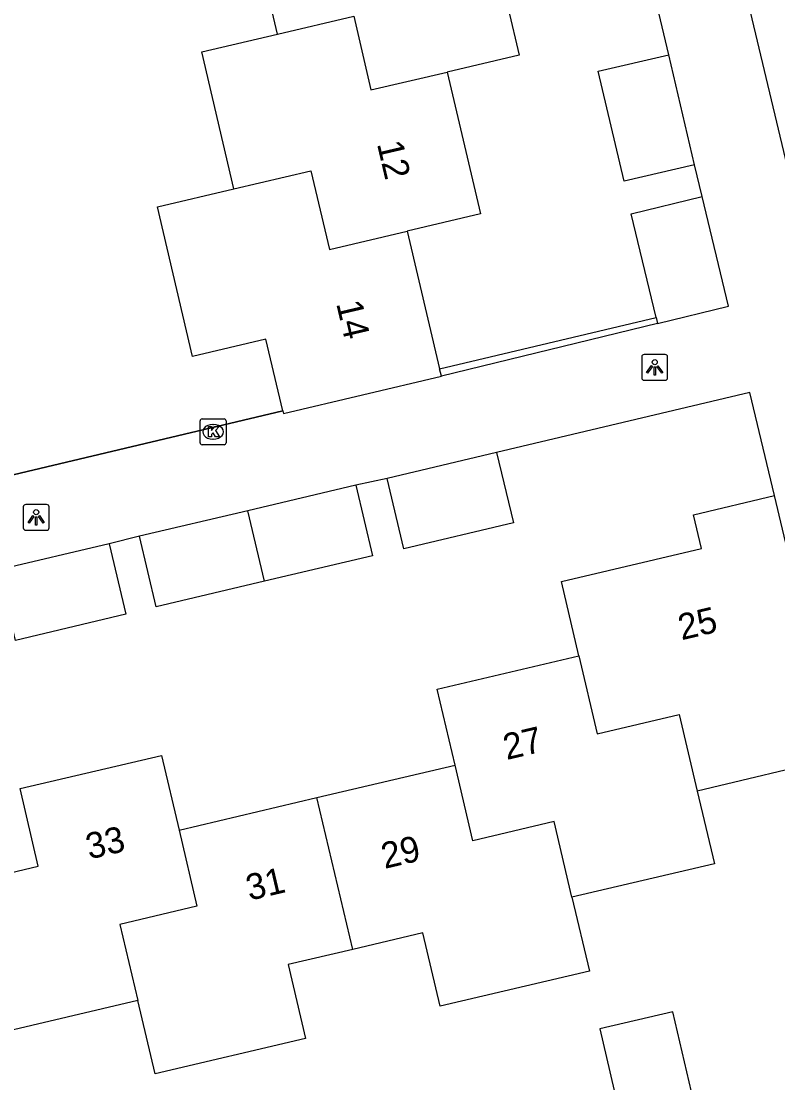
# Model space of a CAD drawing. Extents: x 158038 to 159242, y 380133 to 381214.
# Drawn here: x 159022.38 to 159051.6, y 380584.6 to 380625.6 of the extents above; entities that cross this region are included whole.
import ezdxf

# ---------------------------------------------------------------- set-up
doc = ezdxf.new("R2010")
doc.units = 0
for name, color, linetype in [('IMGEO_Hek', 7, 'Continuous'), ('IMGEO_Kolk', 7, 'Continuous'), ('IMGEO_Lichtpunt', 7, 'Continuous'), ('IMGEO_Muur', 7, 'Continuous'), ('IMGEO_Pand', 7, 'Continuous'), ('IMGEO_Pand_nummerreeks', 7, 'Continuous'), ('IMGEO_Voetpad_open', 7, 'Continuous')]:
    doc.layers.add(name, color=color, linetype=linetype)

msp = doc.modelspace()

# ---------------------------------------------------------------- linework, layer by layer
at = {"layer": 'IMGEO_Hek'}
msp.add_lwpolyline([(159032.481, 380610.551), (159018.533, 380607.241), (159016.648, 380615.37)], dxfattribs=at)
at = {"layer": 'IMGEO_Kolk'}
for p, q in [((159029.291, 380609.317), (159029.291, 380610.169)), ((159029.366, 380610.243), (159030.218, 380610.243)), ((159029.779, 380610.023), (159029.804, 380610.023)), ((159030.292, 380610.169), (159030.292, 380609.317)), ((159030.218, 380609.243), (159029.366, 380609.243)), ((159029.802, 380609.463), (159029.777, 380609.463))]:
    msp.add_line(p, q, dxfattribs=at)
for points in [[(159029.291, 380609.317), (159029.291, 380610.169)], [(159029.366, 380610.243), (159030.218, 380610.243)], [(159030.292, 380610.169), (159030.292, 380609.317)], [(159029.612, 380609.943), (159029.735, 380609.943), (159029.735, 380609.792), (159029.865, 380609.943), (159030.029, 380609.943), (159029.883, 380609.792), (159030.036, 380609.543), (159029.884, 380609.543), (159029.799, 380609.707), (159029.735, 380609.64), (159029.735, 380609.543), (159029.612, 380609.543), (159029.612, 380609.943)], [(159030.218, 380609.243), (159029.366, 380609.243)]]:
    msp.add_lwpolyline(points, dxfattribs=at)
for centre, start, end in [((159029.368, 380610.167), 91.552, 178.448), ((159029.368, 380610.167), 91.552, 178.448), ((159030.216, 380610.167), 1.552, 88.448), ((159030.216, 380610.167), 1.552, 88.448), ((159029.368, 380609.319), 181.552, 268.448), ((159029.368, 380609.319), 181.552, 268.448), ((159030.216, 380609.319), 271.552, 358.448), ((159030.216, 380609.319), 271.552, 358.448)]:
    msp.add_arc(centre, 0.0765, start, end, dxfattribs=at)
for centre, major_axis, ratio, start_param, end_param in [((159029.778, 380609.743), (-0.387, 0.002), 0.722429, 4.712389, 7.853982), ((159029.803, 380609.743), (-0.39, 0.002), 0.717154, 1.570796, 4.712389)]:
    msp.add_ellipse(centre, major_axis=major_axis, ratio=ratio, start_param=start_param, end_param=end_param, dxfattribs=at)
at = {"layer": 'IMGEO_Lichtpunt'}
for p, q in [((159046.347, 380612.635), (159046.347, 380611.828)), ((159046.347, 380612.635), (159046.347, 380611.828)), ((159047.249, 380612.73), (159046.441, 380612.73)), ((159047.249, 380612.73), (159046.441, 380612.73)), ((159047.343, 380611.828), (159047.343, 380612.635)), ((159047.343, 380611.828), (159047.343, 380612.635)), ((159046.441, 380611.734), (159047.249, 380611.734)), ((159046.441, 380611.734), (159047.249, 380611.734)), ((159022.464, 380606.841), (159022.464, 380606.034)), ((159022.464, 380606.841), (159022.464, 380606.034)), ((159023.366, 380606.936), (159022.558, 380606.936)), ((159023.366, 380606.936), (159022.558, 380606.936)), ((159023.46, 380606.034), (159023.46, 380606.841)), ((159023.46, 380606.034), (159023.46, 380606.841)), ((159022.558, 380605.94), (159023.366, 380605.94)), ((159022.558, 380605.94), (159023.366, 380605.94))]:
    msp.add_line(p, q, dxfattribs=at)
for points in [[(159046.721, 380612.299), (159046.76, 380612.271), (159046.572, 380612.009), (159046.534, 380612.036), (159046.721, 380612.299)], [(159046.823, 380612.251), (159046.87, 380612.251), (159046.87, 380611.929), (159046.823, 380611.929), (159046.823, 380612.251)], [(159046.933, 380612.271), (159046.971, 380612.298), (159047.158, 380612.036), (159047.119, 380612.008), (159046.933, 380612.271)], [(159022.838, 380606.505), (159022.877, 380606.477), (159022.689, 380606.215), (159022.651, 380606.242), (159022.838, 380606.505)], [(159022.94, 380606.457), (159022.987, 380606.457), (159022.987, 380606.135), (159022.94, 380606.135), (159022.94, 380606.457)], [(159023.05, 380606.477), (159023.088, 380606.504), (159023.275, 380606.242), (159023.236, 380606.214), (159023.05, 380606.477)]]:
    msp.add_lwpolyline(points, dxfattribs=at)
for centre in [(159046.846, 380612.433), (159022.963, 380606.639)]:
    msp.add_circle(centre, 0.0994, dxfattribs=at)
for centre, start, end in [((159046.441, 380612.635), 90, 180), ((159046.441, 380612.635), 90, 180), ((159047.249, 380612.635), 0, 90), ((159047.249, 380612.635), 0, 90), ((159046.441, 380611.828), 180, 270), ((159046.441, 380611.828), 180, 270), ((159047.249, 380611.828), 270, 0), ((159047.249, 380611.828), 270, 360), ((159022.558, 380606.841), 90, 180), ((159022.558, 380606.841), 90, 180), ((159023.366, 380606.841), 0, 90), ((159023.366, 380606.841), 0, 90), ((159022.558, 380606.034), 180, 270), ((159022.558, 380606.034), 180, 270), ((159023.366, 380606.034), 270, 0), ((159023.366, 380606.034), 270, 360)]:
    msp.add_arc(centre, 0.0946, start, end, dxfattribs=at)
at = {"layer": 'IMGEO_Muur'}
for points in [[(159038.54, 380612.182), (159046.904, 380614.16)], [(159046.96, 380613.927), (159038.609, 380611.888)]]:
    msp.add_lwpolyline(points, dxfattribs=at)
at = {"layer": 'IMGEO_Pand'}
for points in [[(159040.848, 380632.95), (159041.539, 380630.002), (159040.334, 380629.72), (159041.607, 380624.288), (159038.837, 380623.64)], [(159032.276, 380625.106), (159030.98, 380630.636)], [(159032.276, 380625.106), (159035.223, 380625.796), (159035.889, 380622.95), (159038.837, 380623.64)], [(159030.597, 380619.123), (159029.356, 380624.422), (159032.276, 380625.106)], [(159048.388, 380620.062), (159045.663, 380619.419), (159044.66, 380623.669), (159047.385, 380624.311)], [(159048.388, 380620.062), (159047.385, 380624.311)], [(159038.837, 380623.64), (159040.121, 380618.158), (159037.29, 380617.494)], [(159030.597, 380619.123), (159033.573, 380619.82), (159034.283, 380616.789), (159037.29, 380617.494)], [(159032.481, 380610.551), (159031.83, 380613.317), (159028.999, 380612.651), (159027.644, 380618.432), (159030.597, 380619.123)], [(159046.904, 380614.16), (159045.935, 380618.164), (159048.674, 380618.83)], [(159046.96, 380613.927), (159049.698, 380614.593), (159048.674, 380618.83)], [(159037.29, 380617.494), (159038.54, 380612.182)], [(159046.904, 380614.16), (159046.96, 380613.927)], [(159038.609, 380611.888), (159038.54, 380612.182)], [(159032.481, 380610.551), (159032.509, 380610.453), (159038.609, 380611.888)], [(159040.743, 380608.949), (159041.392, 380606.225), (159037.162, 380605.217), (159036.513, 380607.941)], [(159040.743, 380608.949), (159036.513, 380607.941)], [(159035.31, 380607.682), (159031.134, 380606.695)], [(159035.31, 380607.682), (159035.953, 380604.957), (159031.777, 380603.97)], [(159043.92, 380601.088), (159043.243, 380603.964), (159048.652, 380605.237), (159048.345, 380606.542), (159051.469, 380607.284)], [(159053.876, 380597.146), (159051.469, 380607.284)], [(159031.134, 380606.695), (159026.957, 380605.709)], [(159031.777, 380603.97), (159031.134, 380606.695)], [(159031.777, 380603.97), (159027.601, 380602.984), (159026.957, 380605.709)], [(159025.777, 380605.42), (159026.425, 380602.696), (159022.159, 380601.681), (159021.511, 380604.405)], [(159025.777, 380605.42), (159021.511, 380604.405)], [(159039.135, 380596.865), (159038.444, 380599.799), (159043.92, 380601.088)], [(159043.92, 380601.088), (159044.628, 380598.079), (159047.791, 380598.824), (159048.488, 380595.866)], [(159022.337, 380595.959), (159027.797, 380597.244), (159028.477, 380594.357)], [(159033.805, 380595.611), (159039.135, 380596.865)], [(159043.652, 380591.765), (159042.965, 380594.685), (159039.823, 380593.945), (159039.135, 380596.865)], [(159053.876, 380597.146), (159048.488, 380595.866)], [(159020.76, 380589.264), (159020.055, 380592.26), (159023.042, 380592.963), (159022.337, 380595.959)], [(159028.477, 380594.357), (159033.805, 380595.611)], [(159035.183, 380589.749), (159033.805, 380595.611)], [(159048.488, 380595.866), (159049.149, 380593.059), (159043.652, 380591.765)], [(159028.477, 380594.357), (159029.169, 380591.417), (159026.193, 380590.716), (159026.885, 380587.776)], [(159043.652, 380591.765), (159044.324, 380588.908), (159038.557, 380587.551), (159037.89, 380590.386), (159035.183, 380589.749)], [(159035.183, 380589.749), (159032.693, 380589.163), (159033.365, 380586.31), (159027.552, 380584.942), (159026.885, 380587.776)], [(159026.885, 380587.776), (159021.413, 380586.489), (159020.76, 380589.264)], [(159044.723, 380586.677), (159045.542, 380583.195), (159048.361, 380583.859), (159047.542, 380587.34), (159044.723, 380586.677)]]:
    msp.add_lwpolyline(points, dxfattribs=at)
at = {"layer": 'IMGEO_Voetpad_open'}
for points in [[(159047.385, 380624.311), (159043.197, 380641.953), (159045.26, 380642.478)], [(159050.291, 380640.057), (159047.337, 380639.363), (159055.35, 380605.788)], [(159048.674, 380618.83), (159048.388, 380620.062)], [(159051.469, 380607.284), (159050.524, 380611.265), (159041.716, 380609.179), (159040.743, 380608.949)], [(159018.533, 380607.241), (159032.481, 380610.551)], [(159036.513, 380607.941), (159035.31, 380607.682)], [(159026.957, 380605.709), (159025.777, 380605.42)]]:
    msp.add_lwpolyline(points, dxfattribs=at)

# ---------------------------------------------------------------- texts
at = {"layer": 'IMGEO_Pand_nummerreeks'}
for s, rotation, p in [('12', 283.1822, (159036.117, 380620.871)), ('14', 283.1935, (159034.543, 380614.702)), ('25', 13.2435, (159047.882, 380601.687)), ('27', 13.2458, (159041.128, 380597.062)), ('33', 13.2434, (159025.013, 380593.22)), ('29', 13.2417, (159036.417, 380592.856)), ('31', 13.2417, (159031.198, 380591.628))]:
    msp.add_text(s, height=1, rotation=rotation, dxfattribs=at).set_placement(p)

doc.saveas('drawing.dxf')
